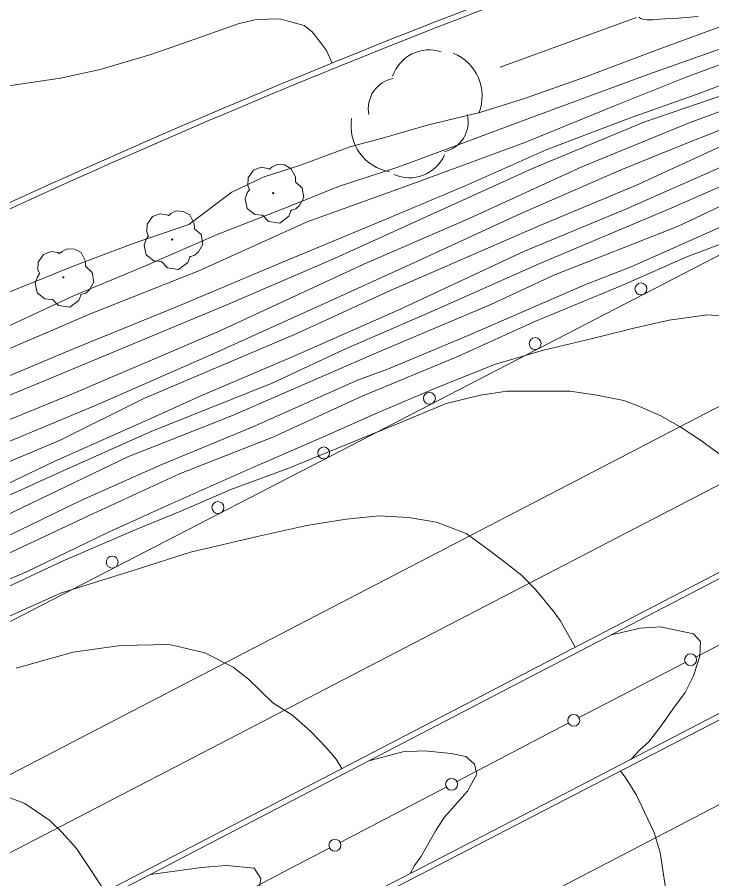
# Model space of a CAD drawing. Extents: x 2361284 to 2366480, y 6976556 to 6985346.
# Drawn here: x 2361931 to 2362047.7, y 6977805.7 to 6977950.5 of the extents above; entities that cross this region are included whole.
import ezdxf

# ---------------------------------------------------------------- set-up
doc = ezdxf.new("R2010")
doc.units = 0
doc.header["$LTSCALE"] = 1.9
for name, color, linetype, lineweight in [('12', 7, 'Continuous', 13), ('13', 7, 'Continuous', 13), ('14', 7, 'Continuous', 13), ('16', 7, 'Continuous', 13), ('17', 7, 'Continuous', 13), ('21', 7, 'Continuous', 13), ('27', 7, 'Continuous', 13), ('3', 7, 'Continuous', 13), ('5', 7, 'Continuous', 13)]:
    doc.layers.add(name, color=color, linetype=linetype, lineweight=lineweight)

msp = doc.modelspace()

# ---------------------------------------------------------------- linework, layer by layer
at = {"layer": '12'}
for points in [[(2362093.556, 6977956.17), (2362077.501, 6977950.347), (2362070.332, 6977947.008), (2362056.988, 6977942.122), (2362046.038, 6977937.867), (2362033.849, 6977933.511), (2362019.879, 6977928.208), (2362006.256, 6977922.178), (2361992.43, 6977916.325), (2361974.78, 6977908.978), (2361958.025, 6977901.959), (2361940.831, 6977894.934), (2361921.208, 6977886.707), (2361898.389, 6977876.93), (2361884.24, 6977870.425), (2361866.365, 6977861.504), (2361851.278, 6977854.672), (2361843.365, 6977850.805), (2361827.47, 6977842.824), (2361810.049, 6977834.468), (2361794.531, 6977826.68), (2361779.664, 6977819.038)], [(2362124.692, 6977955.716), (2362110.277, 6977950.008), (2362094.607, 6977943.529), (2362079.148, 6977936.962), (2362066.342, 6977932.28), (2362049.089, 6977925.225), (2362033.344, 6977918.304), (2362016.229, 6977911.212), (2361994.993, 6977901.29), (2361976.969, 6977893.317), (2361961.828, 6977886.873), (2361954.042, 6977883.37), (2361937.192, 6977875.859), (2361919.631, 6977867.461), (2361903.503, 6977860.737), (2361885.256, 6977852.954), (2361865.039, 6977843.181), (2361853.513, 6977837.371), (2361837.786, 6977829.67), (2361813.148, 6977817.746), (2361796.094, 6977809.504), (2361793.059, 6977807.944)], [(2362056.02, 6977899.83), (2362046.964, 6977900.484), (2362040.531, 6977899.623), (2362034.584, 6977898.276), (2362027.641, 6977896.509), (2362019.399, 6977894.531), (2362011.19, 6977892.173), (2362001.249, 6977888.188), (2361991.517, 6977884.036), (2361982.087, 6977879.846), (2361970.603, 6977874.836), (2361956.472, 6977868.581), (2361946.226, 6977863.914), (2361932.418, 6977857.282), (2361915.765, 6977850.193)]]:
    msp.add_lwpolyline(points, dxfattribs=at)
at = {"layer": '13'}
for points in [[(2362096.01, 6977955.783), (2362077.231, 6977948.194), (2362059.222, 6977940.692), (2362036.296, 6977932.844), (2362017.578, 6977925.056), (2361984.439, 6977910.02), (2361966.622, 6977902.32), (2361935.713, 6977889.455), (2361905.688, 6977877.07), (2361850.225, 6977850.87), (2361828.276, 6977840.141), (2361808.082, 6977830.968), (2361792.767, 6977822.863), (2361782.8, 6977817.318)], [(2362132.474, 6977955.68), (2362116.048, 6977949.893), (2362098.317, 6977942.475), (2362081.651, 6977935.656), (2362065.706, 6977928.744), (2362053.341, 6977923.906), (2362041.401, 6977918.651), (2362018.809, 6977909.117), (2362000.785, 6977901.135), (2361985.915, 6977894.672), (2361973.848, 6977889.017), (2361953.635, 6977880.946), (2361938.338, 6977874.139), (2361903.317, 6977858.265), (2361884.859, 6977849.48), (2361864.148, 6977839.082), (2361839.015, 6977826.543), (2361824.386, 6977820.103), (2361808.14, 6977812.278), (2361799.397, 6977808.344), (2361794.778, 6977805.95)], [(2362098.482, 6977954.536), (2362075.813, 6977944.92), (2362060.829, 6977938.958), (2362043.877, 6977932.736), (2362025.836, 6977925.384), (2362007.067, 6977916.735), (2361989.219, 6977909.015), (2361964.826, 6977897.693), (2361940.284, 6977887.238), (2361918.617, 6977878.393), (2361897.173, 6977869.228), (2361874.24, 6977857.739), (2361857.389, 6977849.328), (2361833.844, 6977838.174), (2361819.72, 6977831.099), (2361803.528, 6977822.955), (2361795.971, 6977819.363), (2361776.151, 6977808.783), (2361765.756, 6977801.874), (2361761.279, 6977798.342)], [(2362114.806, 6977954.312), (2362094.973, 6977947.073), (2362076.52, 6977939.897), (2362055.995, 6977931.891), (2362035.066, 6977922.282), (2362018.829, 6977915.476), (2361993.333, 6977904.394), (2361977.95, 6977897.337), (2361952.282, 6977886.452), (2361938.208, 6977879.429), (2361919.173, 6977871.437), (2361904.402, 6977865.036), (2361880.4, 6977854.598), (2361853.616, 6977841.242), (2361835.322, 6977832.148), (2361814.531, 6977821.6), (2361799.162, 6977814.043), (2361793.081, 6977810.925)], [(2362101.969, 6977952.809), (2362085.599, 6977946.544), (2362073.66, 6977942.001), (2362061.134, 6977936.28), (2362044.047, 6977929.538), (2362032.571, 6977924.908), (2362015.5, 6977917.485), (2361997.658, 6977909.246), (2361982.144, 6977902.178), (2361963.433, 6977893.719), (2361944.262, 6977885.317), (2361930.405, 6977879.555), (2361915.955, 6977873.356), (2361894.557, 6977863.542), (2361876.044, 6977855.227), (2361860.426, 6977847.627), (2361842.154, 6977838.423), (2361828.906, 6977831.687), (2361813.54, 6977823.83), (2361799.326, 6977816.775), (2361783.86, 6977808.947), (2361775.254, 6977804.164), (2361767.436, 6977798.711), (2361762.503, 6977795.804)], [(2362069.776, 6977952.913), (2362063.141, 6977950.29), (2362050.923, 6977945.784), (2362037.119, 6977940.922), (2362017.705, 6977933.787), (2362005.07, 6977929.077), (2361995.094, 6977925.382), (2361985.005, 6977922.066), (2361976.528, 6977918.654), (2361964.601, 6977913.971), (2361952.56, 6977908.747), (2361940.567, 6977903.743), (2361924.637, 6977896.33)], [(2362075.993, 6977952.222), (2362061.551, 6977947.145), (2362043.404, 6977940.442), (2362031.379, 6977935.628), (2362016.266, 6977929.444), (2361997.582, 6977922.566), (2361979.702, 6977916.094), (2361961.518, 6977907.912), (2361943.426, 6977900.73), (2361924.183, 6977892.465), (2361905.247, 6977884.556), (2361889.172, 6977876.633), (2361879.135, 6977872.006), (2361863.375, 6977864.526), (2361845.945, 6977856.041), (2361828.681, 6977847.965), (2361817.608, 6977842.86), (2361801.802, 6977835.159), (2361791.034, 6977829.546), (2361773.513, 6977820.03), (2361765.722, 6977814.895), (2361759.259, 6977808.823), (2361757.322, 6977806.544)], [(2362061.089, 6977952.611), (2362049.362, 6977949.019), (2362038.957, 6977945.17), (2362026.393, 6977940.42), (2362016.225, 6977936.864), (2362008.739, 6977934.492), (2362000.118, 6977932.39), (2361992.348, 6977930.186), (2361986.891, 6977928.744), (2361978.442, 6977925.584), (2361972.339, 6977923.646), (2361967.063, 6977921.115), (2361959.824, 6977915.685), (2361950.454, 6977912.477), (2361940.42, 6977908.671), (2361925.954, 6977902.824)], [(2361983.898, 6977942.796), (2361982.977, 6977944.908), (2361981.974, 6977946.268), (2361980.548, 6977948.065), (2361979.198, 6977949.122), (2361975.078, 6977950.203), (2361971.137, 6977950.115), (2361968.144, 6977949.387), (2361957.988, 6977945.8), (2361953.264, 6977944.155), (2361944.926, 6977941.685), (2361938.29, 6977940.243), (2361929.51, 6977938.969), (2361921.622, 6977936.824), (2361911.7, 6977934.81), (2361903.319, 6977932.71), (2361893.442, 6977930.376), (2361885.965, 6977928.805), (2361872.572, 6977924.867), (2361864.828, 6977922.173), (2361852.73, 6977918.637)], [(2362121.175, 6977946.042), (2362113.464, 6977943.948), (2362107.032, 6977941.948), (2362092.978, 6977937.183), (2362081.889, 6977932.698), (2362066.847, 6977926.514), (2362052.157, 6977920.144), (2362041.962, 6977915.356), (2362021.159, 6977907.139), (2362010.594, 6977902.248), (2361991.381, 6977894.134), (2361967.16, 6977883.575), (2361949.595, 6977876.627), (2361925.882, 6977865.27), (2361899.878, 6977852.813), (2361887.23, 6977847.462), (2361867.103, 6977838.57), (2361844.887, 6977827.419), (2361837.226, 6977823.305), (2361817.141, 6977813.134), (2361801.612, 6977805.655), (2361786.554, 6977798.043), (2361777.578, 6977793.347), (2361767.002, 6977786.475)], [(2362120.813, 6977931.538), (2362116.182, 6977931.644), (2362108.113, 6977931.477), (2362102.424, 6977931.213), (2362096.605, 6977931.037), (2362091.689, 6977930.791), (2362085.988, 6977929.796), (2362081.164, 6977927.981), (2362072.109, 6977924.264), (2362062.233, 6977920.59), (2362050.02, 6977915.633), (2362034.177, 6977908.533), (2362026.355, 6977905.558), (2362007.143, 6977897.184), (2361993.366, 6977891.423), (2361988.185, 6977889.494), (2361970.498, 6977881.646), (2361955.288, 6977875.351), (2361941.774, 6977869.332), (2361926.911, 6977862.15)], [(2362119.086, 6977901.74), (2362116.922, 6977904.249), (2362113.872, 6977907.391), (2362111.136, 6977910.155), (2362107.111, 6977912.627), (2362101.657, 6977915.164), (2362097.091, 6977916.79), (2362091.493, 6977917.677), (2362085.672, 6977918.832), (2362078.877, 6977919.237), (2362070.995, 6977919.382), (2362065.733, 6977918.552), (2362058.212, 6977915.491), (2362051.971, 6977913.442), (2362043.511, 6977910.232), (2362032.566, 6977905.397), (2362017.992, 6977899.379), (2362005.148, 6977893.525), (2361988.97, 6977886.821), (2361973.945, 6977879.959), (2361958.283, 6977873.759), (2361942.949, 6977866.743), (2361925.516, 6977858.537)], [(2362049.087, 6977877.023), (2362045.653, 6977879.541), (2362042.382, 6977881.69), (2362039.164, 6977883.529), (2362035.559, 6977885.115), (2362032.93, 6977886.12), (2362028.361, 6977887.006), (2362023.914, 6977887.673), (2362019.814, 6977887.654), (2362013.263, 6977887.682), (2362008.85, 6977887.02), (2362003.093, 6977885.616), (2361994.715, 6977882.107), (2361984.714, 6977878.011), (2361976.446, 6977874.671), (2361966.878, 6977871.16), (2361958.462, 6977867.51), (2361951.081, 6977864.49), (2361938.701, 6977859.162), (2361926.613, 6977853.518)], [(2362024.734, 6977844.639), (2362023.705, 6977846.58), (2362022.221, 6977849.136), (2362020.965, 6977850.834), (2362018.141, 6977854.298), (2362015.758, 6977856.695), (2362012.906, 6977858.957), (2362010.107, 6977861.091), (2362006.451, 6977863.756), (2362001.463, 6977865.639), (2361996.724, 6977866.464), (2361991.891, 6977866.738), (2361986.256, 6977866.144), (2361979.657, 6977865.072), (2361971.613, 6977863.315), (2361960.128, 6977860.596), (2361950.646, 6977857.595), (2361938.422, 6977853.77), (2361928.812, 6977849.447)], [(2362034.133, 6977825.848), (2362035.647, 6977827.472), (2362037.076, 6977828.706), (2362039.021, 6977831.194), (2362041.439, 6977834.648), (2362043.217, 6977837.015), (2362044.62, 6977839.848), (2362045.709, 6977843.149), (2362045.815, 6977845.61), (2362044.643, 6977846.919), (2362039.071, 6977848.056), (2362035.674, 6977847.853), (2362030.834, 6977846.727)], [(2361985.554, 6977824.276), (2361984.559, 6977825.866), (2361982.891, 6977827.811), (2361980.397, 6977830.426), (2361977.3, 6977833.198), (2361973.939, 6977835.306), (2361969.851, 6977839.287), (2361967.282, 6977841.303), (2361962.499, 6977843.687), (2361956.555, 6977845.091), (2361948.326, 6977844.933), (2361940.417, 6977843.798), (2361930.802, 6977841.126)], [(2361996.994, 6977806.633), (2361997.771, 6977807.99), (2361998.807, 6977809.451), (2362001.345, 6977813.865), (2362002.755, 6977816.039), (2362006.673, 6977820.446), (2362008.216, 6977823.321), (2362007.83, 6977825.008), (2362006.347, 6977826.304), (2362003.922, 6977826.791), (2361999.428, 6977827.238), (2361995.808, 6977827.083), (2361990.272, 6977825.641)], [(2362032.372, 6977823.851), (2362033.162, 6977822.798), (2362035.009, 6977819.916), (2362036.408, 6977816.919), (2362038.02, 6977813.524), (2362039.011, 6977810.183), (2362040.141, 6977802.793), (2362039.137, 6977796.894), (2362037.487, 6977791.718), (2362035.023, 6977786.944), (2362031.602, 6977781.731), (2362026.412, 6977776.451), (2362022.119, 6977771.481), (2362016.958, 6977766.222), (2362011.031, 6977761.804), (2362003.798, 6977756.735), (2361996.49, 6977752.176), (2361987.298, 6977747.088), (2361977.523, 6977741.455), (2361965.42, 6977734.189), (2361955.238, 6977728.202), (2361940.038, 6977719.526), (2361933.839, 6977716.308), (2361918.214, 6977707.279)], [(2361945.7, 6977803.565), (2361944.846, 6977805.017), (2361942.979, 6977807.799), (2361940.97, 6977810.831), (2361938.565, 6977813.499), (2361936.455, 6977815.529), (2361932.248, 6977818.409), (2361929.215, 6977819.59)], [(2361960.72, 6977787.858), (2361961.667, 6977789.177), (2361964.203, 6977791.751), (2361966.899, 6977795.347), (2361968.198, 6977797.5), (2361970.652, 6977801.323), (2361971.59, 6977803.641), (2361971.91, 6977805.774), (2361970.793, 6977807.504), (2361966.149, 6977807.95), (2361961.982, 6977807.63), (2361953.413, 6977806.488)]]:
    msp.add_lwpolyline(points, dxfattribs=at)
at = {"layer": '14'}
for points in [[(2361576.251, 6977639.334), (2361648.501, 6977677.057), (2361684.637, 6977695.899), (2361720.784, 6977714.717), (2361738.864, 6977724.115), (2361806.928, 6977759.468), (2361943.067, 6977830.151), (2362081.826, 6977902.174), (2362151.21, 6977938.177), (2362189.566, 6977958.054), (2362240.718, 6977984.535), (2362266.29, 6977997.785), (2362287.643, 6978008.861), (2362330.338, 6978031.035)], [(2362336.196, 6978020.751), (2362289.743, 6977996.598), (2362266.509, 6977984.536), (2362231.647, 6977966.464), (2362216.707, 6977958.733), (2362186.815, 6977943.294), (2362146.952, 6977922.724), (2362127.025, 6977912.43), (2362107.105, 6977902.122), (2362097.149, 6977896.96), (2361950.117, 6977820.669), (2361779.062, 6977731.907), (2361759.144, 6977721.566), (2361719.322, 6977700.861), (2361679.514, 6977680.127), (2361652.984, 6977666.288), (2361635.3, 6977657.057), (2361599.94, 6977638.579), (2361597.938, 6977637.528), (2361593.941, 6977635.411), (2361589.954, 6977633.278), (2361581.99, 6977628.988)], [(2362357.13, 6977978.417), (2362333.051, 6977965.885), (2362284.884, 6977940.838), (2362239.217, 6977917.125), (2362178.318, 6977885.528), (2362147.872, 6977869.721), (2362131.634, 6977861.279), (2362099.169, 6977844.373), (2362034.251, 6977810.537), (2362001.777, 6977793.649), (2361985.52, 6977785.217), (2361952.988, 6977768.387), (2361887.903, 6977734.767), (2361866.217, 6977723.542), (2361855.379, 6977717.921), (2361792.128, 6977685.082), (2361760.507, 6977668.653), (2361713.084, 6977643.995), (2361639.646, 6977605.776), (2361602.933, 6977586.654)]]:
    msp.add_lwpolyline(points, dxfattribs=at)
at = {"layer": '16'}
for points in [[(2361970.049, 6977921.513), (2361970.069, 6977921.524), (2361969.989, 6977921.593), (2361969.753, 6977922.221), (2361969.79, 6977923.501), (2361970.678, 6977924.8), (2361971.984, 6977925.282), (2361973.105, 6977925.093), (2361973.337, 6977924.965), (2361973.407, 6977924.965), (2361973.456, 6977925.006), (2361973.804, 6977925.299), (2361974.669, 6977925.748), (2361975.88, 6977925.679), (2361976.996, 6977925.09), (2361977.729, 6977923.667), (2361977.737, 6977922.807)], [(2361977.727, 6977922.826), (2361978.867, 6977921.767), (2361979.153, 6977920.18), (2361978.445, 6977918.853), (2361977.79, 6977918.307), (2361977.122, 6977918.09), (2361976.972, 6977918.079), (2361976.953, 6977917.969), (2361976.632, 6977917.066), (2361975.093, 6977915.901), (2361973.2, 6977916.183), (2361972.301, 6977917.125), (2361972.23, 6977917.254), (2361972.11, 6977917.233), (2361970.899, 6977917.351), (2361969.629, 6977918.349), (2361969.284, 6977919.986), (2361969.654, 6977921.01), (2361969.98, 6977921.453), (2361970.049, 6977921.503)], [(2361953.072, 6977913.712), (2361953.092, 6977913.723), (2361953.012, 6977913.792), (2361952.776, 6977914.42), (2361952.813, 6977915.7), (2361953.701, 6977916.999), (2361955.007, 6977917.481), (2361956.128, 6977917.292), (2361956.36, 6977917.164), (2361956.43, 6977917.164), (2361956.479, 6977917.205), (2361956.827, 6977917.498), (2361957.692, 6977917.947), (2361958.903, 6977917.878), (2361960.019, 6977917.289), (2361960.752, 6977915.866), (2361960.76, 6977915.006)], [(2361960.75, 6977915.025), (2361961.89, 6977913.966), (2361962.176, 6977912.379), (2361961.468, 6977911.052), (2361960.813, 6977910.506), (2361960.145, 6977910.289), (2361959.995, 6977910.278), (2361959.976, 6977910.168), (2361959.655, 6977909.265), (2361958.116, 6977908.1), (2361956.223, 6977908.382), (2361955.324, 6977909.324), (2361955.253, 6977909.453), (2361955.133, 6977909.432), (2361953.922, 6977909.55), (2361952.652, 6977910.548), (2361952.307, 6977912.185), (2361952.677, 6977913.209), (2361953.003, 6977913.652), (2361953.072, 6977913.702)], [(2361934.772, 6977907.367), (2361934.792, 6977907.378), (2361934.712, 6977907.447), (2361934.476, 6977908.075), (2361934.513, 6977909.355), (2361935.401, 6977910.654), (2361936.707, 6977911.136), (2361937.828, 6977910.947), (2361938.06, 6977910.819), (2361938.13, 6977910.819), (2361938.179, 6977910.86), (2361938.527, 6977911.153), (2361939.392, 6977911.602), (2361940.603, 6977911.533), (2361941.719, 6977910.944), (2361942.452, 6977909.521), (2361942.46, 6977908.661)], [(2361942.45, 6977908.68), (2361943.59, 6977907.621), (2361943.876, 6977906.034), (2361943.168, 6977904.707), (2361942.513, 6977904.161), (2361941.845, 6977903.944), (2361941.695, 6977903.933), (2361941.676, 6977903.823), (2361941.355, 6977902.92), (2361939.816, 6977901.755), (2361937.923, 6977902.037), (2361937.024, 6977902.979), (2361936.953, 6977903.108), (2361936.833, 6977903.087), (2361935.622, 6977903.205), (2361934.352, 6977904.203), (2361934.007, 6977905.84), (2361934.377, 6977906.864), (2361934.703, 6977907.307), (2361934.772, 6977907.357)]]:
    msp.add_lwpolyline(points, dxfattribs=at)
for centre in [(2361974.015, 6977920.941), (2361957.038, 6977913.14), (2361938.738, 6977906.795)]:
    msp.add_circle(centre, 0.1, dxfattribs=at)
for centre, radius, start, end in [((2362000.207, 6977938.548), 6.463, 71.53584, 161.53584), ((2362001.356, 6977937.263), 7.752, 338.18299, 68.18299), ((2361995.155, 6977935.155), 5.165, 101.0994, 191.0994), ((2362001.612, 6977932.933), 5.165, 283.39251, 13.39251), ((2361994.831, 6977932.197), 7.752, 170.54775, 260.54775), ((2361996.874, 6977929.971), 6.463, 246.12524, 336.12524)]:
    msp.add_arc(centre, radius, start, end, dxfattribs=at)
at = {"layer": '17'}
msp.add_lwpolyline([(2361565.917, 6977659.647), (2361582.337, 6977668.193), (2361598.696, 6977676.85), (2361607.879, 6977681.838), (2361617.082, 6977686.794), (2361694.712, 6977727.285), (2361772.523, 6977767.438), (2361802.739, 6977782.875), (2361832.923, 6977798.353), (2361874.578, 6977820.14), (2361916.213, 6977841.957), (2361983.725, 6977876.802), (2362051.207, 6977911.695), (2362107.74, 6977941.254), (2362164.251, 6977970.843), (2362193.359, 6977985.96), (2362222.447, 6978001.097), (2362230.724, 6978005.676), (2362238.918, 6978010.415), (2362244.319, 6978013.567), (2362249.669, 6978016.808), (2362254.628, 6978020.055), (2362259.476, 6978023.481)], dxfattribs=at)
for centre in [(2362035.788, 6977904.847), (2362018.022, 6977895.661), (2362000.257, 6977886.475), (2361982.491, 6977877.289), (2361964.719, 6977868.117), (2361946.946, 6977858.944)]:
    msp.add_circle(centre, 1, dxfattribs=at)
at = {"layer": '21'}
msp.add_line((2362035.028, 6977950.423), (2362012.135, 6977942.095), dxfattribs=at)
at = {"layer": '27'}
msp.add_lwpolyline([(2362035.438, 6977950.507), (2362035.73, 6977950.28), (2362036.071, 6977950.143), (2362036.762, 6977950.049), (2362037.801, 6977950.069), (2362038.83, 6977950.149), (2362042.129, 6977950.34), (2362045.427, 6977950.632)], dxfattribs=at)
at = {"layer": '3'}
for points in [[(2362341.803, 6978009.583), (2362294.163, 6977984.745), (2362270.34, 6977972.334), (2362234.597, 6977953.731), (2362068.947, 6977867.611), (2361950.231, 6977805.912), (2361890.868, 6977775.072), (2361878.887, 6977768.859), (2361870.896, 6977764.724), (2361854.905, 6977756.472), (2361830.901, 6977744.127), (2361814.891, 6977735.912), (2361782.86, 6977719.502)], [(2362342.251, 6978008.728), (2362294.612, 6977983.889), (2362270.788, 6977971.477), (2362235.045, 6977952.875), (2362069.385, 6977866.755), (2361950.669, 6977805.056), (2361891.306, 6977774.216), (2361879.325, 6977768.002), (2361871.334, 6977763.868), (2361855.343, 6977755.616), (2361831.34, 6977743.27), (2361815.33, 6977735.056), (2361783.299, 6977718.646)], [(2361783.796, 6977695.82), (2361820.607, 6977715.063), (2361839.018, 6977724.674), (2361866.642, 6977739.075), (2361894.28, 6977753.45), (2361908.105, 6977760.626), (2361924.453, 6977769.1), (2361957.162, 6977786.026), (2362022.59, 6977819.857), (2362055.29, 6977836.799), (2362112.571, 6977866.538), (2362188.939, 6977906.202), (2362227.131, 6977926.018), (2362309.796, 6977968.863), (2362351.136, 6977990.271)], [(2361784.244, 6977694.974), (2361821.052, 6977714.214), (2361839.462, 6977723.824), (2361867.084, 6977738.222), (2361894.72, 6977752.595), (2361908.544, 6977759.77), (2361924.893, 6977768.244), (2361957.601, 6977785.17), (2362023.028, 6977819.002), (2362055.728, 6977835.944), (2362113.009, 6977865.683), (2362189.377, 6977905.346), (2362227.569, 6977925.162), (2362310.235, 6977968.007), (2362351.575, 6977989.415)]]:
    msp.add_lwpolyline(points, dxfattribs=at)
for radius in [1325.03, 1324.07]:
    msp.add_arc((2362483.249, 6976715.46), radius, 110.41057, 115.26257, dxfattribs=at)
at = {"layer": '5'}
for p, q in [((2362063.77, 6977852.691), (2362045.02, 6977842.992)), ((2362023.555, 6977831.867), (2362004.847, 6977822.089)), ((2362003.086, 6977821.162), (2361985.243, 6977811.842))]:
    msp.add_line(p, q, dxfattribs=at)
for points in [[(2362043.249, 6977842.075), (2362026.68, 6977833.497), (2362025.376, 6977832.815)], [(2361983.422, 6977810.895), (2361979.213, 6977808.684), (2361964.714, 6977801.107)]]:
    msp.add_lwpolyline(points, dxfattribs=at)
for centre in [(2362044.139, 6977842.538), (2362024.5, 6977832.358), (2362003.974, 6977821.631), (2361984.37, 6977811.385)]:
    msp.add_circle(centre, 1, dxfattribs=at)

doc.saveas('drawing.dxf')
